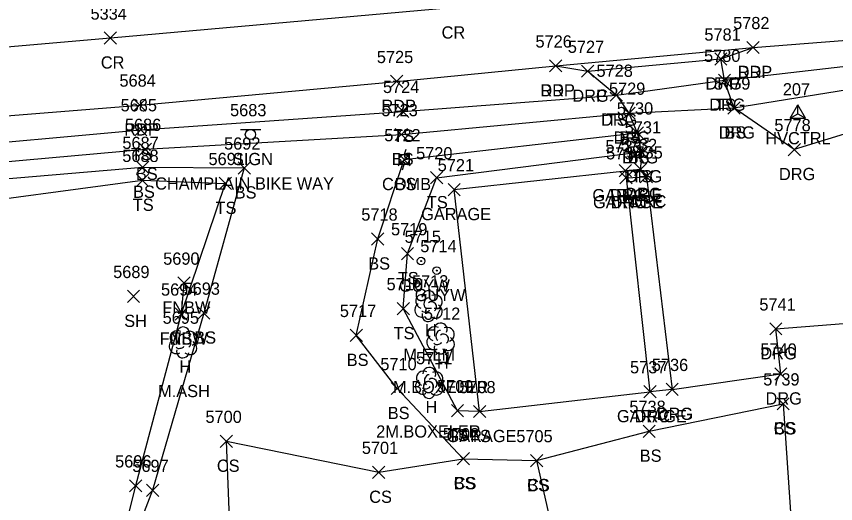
# Model space of a CAD drawing. Extents: x 1443912 to 1445411, y 621446 to 623693.
# Drawn here: x 1444474.8 to 1444608.9, y 622467.5 to 622547.2 of the extents above; entities that cross this region are included whole.
import ezdxf

# ---------------------------------------------------------------- set-up
doc = ezdxf.new("R2010")
doc.units = 0
for name, color, linetype in [('C_A', 7, 'Continuous'), ('C_I', 7, 'Continuous'), ('CPSM', 7, 'Continuous'), ('L_A', 7, 'Continuous'), ('L_C', 7, 'Continuous'), ('L_I', 7, 'Continuous'), ('L_TIC', 7, 'Continuous'), ('LBC', 7, 'Continuous'), ('LELB', 7, 'Continuous'), ('LFNC', 7, 'Continuous'), ('LTD', 7, 'Continuous'), ('P_A', 7, 'Continuous'), ('P_I', 7, 'Continuous'), ('P_TIC', 7, 'Continuous'), ('PET', 7, 'Continuous'), ('PRC', 7, 'Continuous'), ('R_A', 7, 'Continuous'), ('R_I', 7, 'Continuous'), ('R_TIC', 7, 'Continuous'), ('RDG', 7, 'Continuous'), ('RDP', 7, 'Continuous'), ('S_A', 7, 'Continuous'), ('S_C', 7, 'Continuous'), ('S_I', 7, 'Continuous'), ('SSGN', 7, 'Continuous'), ('U_A', 7, 'Continuous'), ('U_I', 7, 'Continuous'), ('UP', 7, 'Continuous'), ('UPGW', 7, 'Continuous')]:
    doc.layers.add(name, color=color, linetype=linetype)

msp = doc.modelspace()

# ---------------------------------------------------------------- linework, layer by layer
at = {"layer": 'CPSM'}
for p, q in [((1444601.47, 622530.55), (1444602.72, 622532.72)), ((1444603.97, 622530.55), (1444602.72, 622532.72)), ((1444602.72, 622531.27), (1444602.72, 622532.72)), ((1444601.47, 622530.55), (1444602.72, 622531.27)), ((1444602.72, 622531.27), (1444602.72, 622531.27)), ((1444602.72, 622531.27), (1444603.97, 622530.55)), ((1444601.47, 622530.55), (1444603.97, 622530.55))]:
    msp.add_line(p, q, dxfattribs=at)
at = {"layer": 'L_TIC'}
for points in [[(1444589.73, 622535.75), (1444591.73, 622537.75)], [(1444591.73, 622535.75), (1444589.73, 622537.75)], [(1444572.03, 622533.31), (1444574.03, 622535.31)], [(1444574.03, 622533.31), (1444572.03, 622535.31)], [(1444537.07, 622530.66), (1444539.07, 622532.66)], [(1444539.07, 622530.66), (1444537.07, 622532.66)], [(1444574.08, 622530.37), (1444576.08, 622532.37)], [(1444576.08, 622530.37), (1444574.08, 622532.37)], [(1444591.28, 622531.21), (1444593.28, 622533.21)], [(1444593.28, 622531.21), (1444591.28, 622533.21)], [(1444494.17, 622527.66), (1444496.17, 622529.66)], [(1444496.17, 622527.66), (1444494.17, 622529.66)], [(1444536.82, 622526.87), (1444538.82, 622528.87)], [(1444538.82, 622526.87), (1444536.82, 622528.87)], [(1444575.45, 622527.14), (1444577.45, 622529.14)], [(1444577.45, 622527.14), (1444575.45, 622529.14)], [(1444494.92, 622524.45), (1444496.92, 622526.45)], [(1444496.92, 622524.45), (1444494.92, 622526.45)], [(1444576.09, 622524.04), (1444578.09, 622526.04)], [(1444578.09, 622524.04), (1444576.09, 622526.04)], [(1444537.28, 622522.77), (1444539.28, 622524.77)], [(1444539.28, 622522.77), (1444537.28, 622524.77)], [(1444494.46, 622521.51), (1444496.46, 622523.51)], [(1444496.46, 622521.51), (1444494.46, 622523.51)], [(1444511.1, 622521.4), (1444513.1, 622523.4)], [(1444513.1, 622521.4), (1444511.1, 622523.4)], [(1444573.49, 622520.95), (1444575.49, 622522.95)], [(1444575.49, 622520.95), (1444573.49, 622522.95)], [(1444494.44, 622519.38), (1444496.44, 622521.38)], [(1444496.44, 622519.38), (1444494.44, 622521.38)], [(1444542.59, 622519.81), (1444544.59, 622521.81)], [(1444544.59, 622519.81), (1444542.59, 622521.81)], [(1444573.6, 622519.8), (1444575.6, 622521.8)], [(1444575.6, 622519.8), (1444573.6, 622521.8)], [(1444507.99, 622518.87), (1444509.99, 622520.87)], [(1444509.99, 622518.87), (1444507.99, 622520.87)], [(1444545.46, 622517.86), (1444547.46, 622519.86)], [(1444547.46, 622517.86), (1444545.46, 622519.86)], [(1444532.95, 622509.78), (1444534.95, 622511.78)], [(1444534.95, 622509.78), (1444532.95, 622511.78)], [(1444537.83, 622507.38), (1444539.83, 622509.38)], [(1444539.83, 622507.38), (1444537.83, 622509.38)], [(1444501.22, 622502.57), (1444503.22, 622504.57)], [(1444503.22, 622502.57), (1444501.22, 622504.57)], [(1444492.96, 622500.39), (1444494.96, 622502.39)], [(1444494.96, 622500.39), (1444492.96, 622502.39)], [(1444537.14, 622498.39), (1444539.14, 622500.39)], [(1444539.14, 622498.39), (1444537.14, 622500.39)], [(1444500.78, 622497.51), (1444502.78, 622499.51)], [(1444502.78, 622497.51), (1444500.78, 622499.51)], [(1444500.78, 622497.51), (1444502.78, 622499.51)], [(1444502.78, 622497.51), (1444500.78, 622499.51)], [(1444504.48, 622497.66), (1444506.48, 622499.66)], [(1444506.48, 622497.66), (1444504.48, 622499.66)], [(1444529.44, 622494.01), (1444531.44, 622496.01)], [(1444531.44, 622494.01), (1444529.44, 622496.01)], [(1444536.16, 622485.32), (1444538.16, 622487.32)], [(1444538.16, 622485.32), (1444536.16, 622487.32)], [(1444577.52, 622484.8), (1444579.52, 622486.8)], [(1444579.52, 622484.8), (1444577.52, 622486.8)], [(1444577.52, 622484.8), (1444579.52, 622486.8)], [(1444579.52, 622484.8), (1444577.52, 622486.8)], [(1444599.33, 622482.81), (1444601.33, 622484.81)], [(1444601.33, 622482.81), (1444599.33, 622484.81)], [(1444599.33, 622482.81), (1444601.33, 622484.81)], [(1444601.33, 622482.81), (1444599.33, 622484.81)], [(1444546.01, 622481.69), (1444548.01, 622483.69)], [(1444548.01, 622481.69), (1444546.01, 622483.69)], [(1444549.64, 622481.55), (1444551.64, 622483.55)], [(1444551.64, 622481.55), (1444549.64, 622483.55)], [(1444549.64, 622481.55), (1444551.64, 622483.55)], [(1444551.64, 622481.55), (1444549.64, 622483.55)], [(1444549.64, 622481.55), (1444551.64, 622483.55)], [(1444551.64, 622481.55), (1444549.64, 622483.55)], [(1444577.4, 622478.33), (1444579.4, 622480.33)], [(1444579.4, 622478.33), (1444577.4, 622480.33)], [(1444508.17, 622476.69), (1444510.17, 622478.69)], [(1444510.17, 622476.69), (1444508.17, 622478.69)], [(1444546.95, 622473.84), (1444548.95, 622475.84)], [(1444548.95, 622473.84), (1444546.95, 622475.84)], [(1444546.95, 622473.84), (1444548.95, 622475.84)], [(1444548.95, 622473.84), (1444546.95, 622475.84)], [(1444558.97, 622473.52), (1444560.97, 622475.52)], [(1444560.97, 622473.52), (1444558.97, 622475.52)], [(1444558.97, 622473.52), (1444560.97, 622475.52)], [(1444560.97, 622473.52), (1444558.97, 622475.52)], [(1444533.12, 622471.61), (1444535.12, 622473.61)], [(1444535.12, 622471.61), (1444533.12, 622473.61)], [(1444493.32, 622469.4), (1444495.32, 622471.4)], [(1444495.32, 622469.4), (1444493.32, 622471.4)], [(1444496.09, 622468.67), (1444498.09, 622470.67)], [(1444498.09, 622468.67), (1444496.09, 622470.67)]]:
    msp.add_lwpolyline(points, dxfattribs=at)
at = {"layer": 'LBC'}
for points in [[(1444550.64, 622482.55), (1444546.46, 622518.86), (1444574.49, 622521.95), (1444574.6, 622520.8), (1444578.52, 622485.8)], [(1444550.64, 622482.55), (1444578.52, 622485.8)]]:
    msp.add_lwpolyline(points, dxfattribs=at)
at = {"layer": 'LELB'}
for points in [[(1444421.11, 622504.89), (1444418.48, 622504.7), (1444415.25, 622506.32), (1444414.67, 622509.11), (1444420.34, 622517.15), (1444423.31, 622521.52), (1444460.25, 622525.5), (1444495.17, 622528.66), (1444538.07, 622531.66), (1444573.03, 622534.31), (1444590.73, 622536.75), (1444628.03, 622541.08), (1444675.64, 622543.57), (1444685.47, 622539.29), (1444694.59, 622531.08), (1444698.15, 622523.64), (1444697.28, 622513.58), (1444690.73, 622485.09), (1444685.42, 622456.27), (1444672.73, 622423.51)], [(1444409.34, 622487.42), (1444415.25, 622506.32), (1444423.16, 622515.73), (1444423.35, 622517.79), (1444427.35, 622519.19), (1444459.99, 622522.27), (1444495.92, 622525.45), (1444537.82, 622527.87), (1444575.08, 622531.37), (1444592.28, 622532.21), (1444627.77, 622537.94), (1444676.07, 622538.16), (1444684.23, 622530.22)], [(1444547.95, 622474.84), (1444537.16, 622486.32), (1444530.44, 622495.01), (1444533.95, 622510.78), (1444538.28, 622523.77), (1444576.45, 622528.14)], [(1444550.64, 622482.55), (1444547.01, 622482.69), (1444538.14, 622499.39), (1444538.83, 622508.38), (1444543.59, 622520.81), (1444577.09, 622525.04)], [(1444418.48, 622504.7), (1444424.76, 622515.07), (1444427.19, 622516.9), (1444460.05, 622519.54), (1444495.46, 622522.51), (1444512.1, 622522.4), (1444505.48, 622498.66), (1444497.09, 622469.67), (1444488.4, 622447.09)], [(1444421.11, 622504.89), (1444426.47, 622513.97), (1444461.29, 622515.82), (1444495.44, 622520.38), (1444508.99, 622519.87), (1444501.78, 622498.51)], [(1444559.97, 622474.52), (1444578.4, 622479.33), (1444600.33, 622483.81)], [(1444600.33, 622483.81), (1444602.3, 622454.83), (1444606, 622421.25)], [(1444510.46, 622445.35), (1444509.17, 622477.69), (1444534.12, 622472.61), (1444547.95, 622474.84), (1444559.97, 622474.52), (1444564.25, 622455.55), (1444566.33, 622435.56), (1444574.04, 622421.62)]]:
    msp.add_lwpolyline(points, dxfattribs=at)
at = {"layer": 'LFNC'}
msp.add_lwpolyline([(1444502.22, 622503.57), (1444501.78, 622498.51), (1444494.32, 622470.4), (1444488.4, 622447.09)], dxfattribs=at)
at = {"layer": 'LTD'}
for p, q in [((1444542.25, 622499.86), (1444542.25, 622499.86)), ((1444542.25, 622499.86), (1444542.25, 622499.86)), ((1444544.22, 622494.56), (1444544.22, 622494.56)), ((1444544.22, 622494.56), (1444544.22, 622494.56)), ((1444502.05, 622493.91), (1444502.05, 622493.91)), ((1444502.05, 622493.91), (1444502.05, 622493.91)), ((1444542.35, 622487.29), (1444542.35, 622487.29)), ((1444542.35, 622487.29), (1444542.35, 622487.29))]:
    msp.add_line(p, q, dxfattribs=at)
for centre in [(1444542.3, 622501.29), (1444502.1, 622495.35), (1444544.26, 622495.99), (1444542.4, 622488.73)]:
    msp.add_arc(centre, 1.05, 335.5272, 180.9563, dxfattribs=at)
for centre, major_axis, ratio, start_param, end_param in [((1444541.46, 622500.53), (1.21, -0.51), 0.895232, 1.570796, 4.712389), ((1444543.29, 622500.44), (-1.14, -0.48), 0.949671, 1.570796, 4.712389), ((1444541.17, 622499.15), (0.58, -1.04), 0.959034, 3.141593, 6.283185), ((1444542.04, 622500.32), (-0.208, -0.792), 0.645439, 3.141593, 6.283185), ((1444542.75, 622499.69), (-0.5, 0.667), 0.989748, 3.141593, 6.283185), ((1444543.25, 622499.03), (-1.09, 0.79), 0.841452, 1.570796, 4.712389), ((1444542.25, 622498.36), (0.26, 1.06), 0.942809, 1.570796, 4.712389), ((1444541.79, 622499.11), (-0.625, -0.083), 0.423636, 0, 3.141593), ((1444501.26, 622494.58), (1.21, -0.51), 0.895232, 1.570796, 4.712389), ((1444503.09, 622494.5), (-1.14, -0.48), 0.949671, 1.570796, 4.712389), ((1444543.42, 622495.23), (1.21, -0.51), 0.895232, 1.570796, 4.712389), ((1444544.01, 622495.02), (-0.208, -0.792), 0.645439, 3.141593, 6.283185), ((1444545.26, 622495.14), (-1.14, -0.48), 0.949671, 1.570796, 4.712389), ((1444501.84, 622494.37), (-0.208, -0.792), 0.645439, 3.141593, 6.283185), ((1444502.55, 622493.75), (-0.5, 0.667), 0.989748, 3.141593, 6.283185), ((1444543.13, 622493.85), (0.58, -1.04), 0.959034, 3.141593, 6.283185), ((1444544.72, 622494.39), (-0.5, 0.667), 0.989748, 3.141593, 6.283185), ((1444545.22, 622493.73), (-1.09, 0.79), 0.841452, 1.570796, 4.712389), ((1444500.97, 622493.2), (0.58, -1.04), 0.959034, 3.141593, 6.283185), ((1444501.59, 622493.16), (-0.625, -0.083), 0.423636, 0, 3.141593), ((1444503.05, 622493.08), (-1.09, 0.79), 0.841452, 1.570796, 4.712389), ((1444544.22, 622493.06), (0.26, 1.06), 0.942809, 1.570796, 4.712389), ((1444543.76, 622493.81), (-0.625, -0.083), 0.423636, 0, 3.141593), ((1444502.05, 622492.41), (0.26, 1.06), 0.942809, 1.570796, 4.712389), ((1444541.56, 622487.96), (1.21, -0.51), 0.895232, 1.570796, 4.712389), ((1444543.39, 622487.88), (-1.14, -0.48), 0.949671, 1.570796, 4.712389), ((1444542.14, 622487.75), (-0.208, -0.792), 0.645439, 3.141593, 6.283185), ((1444542.85, 622487.13), (-0.5, 0.667), 0.989748, 3.141593, 6.283185), ((1444541.27, 622486.59), (0.58, -1.04), 0.959034, 3.141593, 6.283185), ((1444541.89, 622486.54), (-0.625, -0.083), 0.423636, 0, 3.141593), ((1444543.35, 622486.46), (-1.09, 0.79), 0.841452, 1.570796, 4.712389), ((1444542.35, 622485.79), (0.26, 1.06), 0.942809, 1.570796, 4.712389)]:
    msp.add_ellipse(centre, major_axis=major_axis, ratio=ratio, start_param=start_param, end_param=end_param, dxfattribs=at)
at = {"layer": 'P_TIC'}
for points in [[(1444489.19, 622542.66), (1444491.19, 622544.66)], [(1444491.19, 622542.66), (1444489.19, 622544.66)], [(1444594.4, 622541.11), (1444596.4, 622543.11)], [(1444596.4, 622541.11), (1444594.4, 622543.11)], [(1444562.09, 622538.1), (1444564.09, 622540.1)], [(1444564.09, 622538.1), (1444562.09, 622540.1)], [(1444536.07, 622535.56), (1444538.07, 622537.56)], [(1444538.07, 622535.56), (1444536.07, 622537.56)], [(1444493.98, 622531.7), (1444495.98, 622533.7)], [(1444495.98, 622531.7), (1444493.98, 622533.7)]]:
    msp.add_lwpolyline(points, dxfattribs=at)
at = {"layer": 'PET'}
msp.add_lwpolyline([(1443922.89, 622481.78), (1443964.16, 622485.92), (1444013.47, 622490.18), (1444063.08, 622494.61), (1444083.54, 622496.56), (1444116.52, 622499.25), (1444168.09, 622503.58), (1444210.27, 622507.18), (1444250.99, 622510.56), (1444300.66, 622515.16), (1444342.9, 622518.95), (1444378.71, 622522.5), (1444430.26, 622526.78), (1444460.19, 622529.88), (1444494.98, 622532.7), (1444537.07, 622536.56), (1444563.09, 622539.1), (1444595.4, 622542.11), (1444628.15, 622544.68), (1444676.42, 622546.88), (1444682.73, 622544.1), (1444699.24, 622535.04), (1444703.98, 622527.2), (1444703.26, 622510.63)], dxfattribs=at)
at = {"layer": 'PRC'}
msp.add_lwpolyline([(1444719.77, 622561.99), (1444681.72, 622559.72), (1444650.83, 622557.58), (1444613.8, 622554.84), (1444583.05, 622552.28), (1444545.98, 622548.57), (1444490.19, 622543.66), (1444448.69, 622540.02), (1444415.77, 622536.99), (1444385.19, 622533.95), (1444342.42, 622530.03), (1444296.8, 622526.08), (1444247.95, 622521.6), (1444210.22, 622518.45), (1444165.33, 622514.18), (1444110.47, 622509.68), (1444063.9, 622505.59), (1444012.84, 622501.59), (1443966.33, 622497.17), (1443919.63, 622492.61)], dxfattribs=at)
at = {"layer": 'R_TIC'}
for points in [[(1444594.4, 622541.11), (1444596.4, 622543.11)], [(1444596.4, 622541.11), (1444594.4, 622543.11)], [(1444562.09, 622538.1), (1444564.09, 622540.1)], [(1444564.09, 622538.1), (1444562.09, 622540.1)], [(1444589.12, 622539.23), (1444591.12, 622541.23)], [(1444591.12, 622539.23), (1444589.12, 622541.23)], [(1444589.12, 622539.23), (1444591.12, 622541.23)], [(1444591.12, 622539.23), (1444589.12, 622541.23)], [(1444567.33, 622537.23), (1444569.33, 622539.23)], [(1444569.33, 622537.23), (1444567.33, 622539.23)], [(1444567.33, 622537.23), (1444569.33, 622539.23)], [(1444569.33, 622537.23), (1444567.33, 622539.23)], [(1444589.73, 622535.75), (1444591.73, 622537.75)], [(1444591.73, 622535.75), (1444589.73, 622537.75)], [(1444572.03, 622533.31), (1444574.03, 622535.31)], [(1444574.03, 622533.31), (1444572.03, 622535.31)], [(1444574.08, 622530.37), (1444576.08, 622532.37)], [(1444576.08, 622530.37), (1444574.08, 622532.37)], [(1444591.28, 622531.21), (1444593.28, 622533.21)], [(1444593.28, 622531.21), (1444591.28, 622533.21)], [(1444575.45, 622527.14), (1444577.45, 622529.14)], [(1444577.45, 622527.14), (1444575.45, 622529.14)], [(1444576.09, 622524.04), (1444578.09, 622526.04)], [(1444578.09, 622524.04), (1444576.09, 622526.04)], [(1444601.15, 622524.41), (1444603.15, 622526.41)], [(1444603.15, 622524.41), (1444601.15, 622526.41)], [(1444573.49, 622520.95), (1444575.49, 622522.95)], [(1444575.49, 622520.95), (1444573.49, 622522.95)], [(1444576, 622521.17), (1444578, 622523.17)], [(1444578, 622521.17), (1444576, 622523.17)], [(1444573.6, 622519.8), (1444575.6, 622521.8)], [(1444575.6, 622519.8), (1444573.6, 622521.8)], [(1444576.93, 622519.96), (1444578.93, 622521.96)], [(1444578.93, 622519.96), (1444576.93, 622521.96)], [(1444598.13, 622495.08), (1444600.13, 622497.08)], [(1444600.13, 622495.08), (1444598.13, 622497.08)], [(1444598.95, 622487.7), (1444600.95, 622489.7)], [(1444600.95, 622487.7), (1444598.95, 622489.7)], [(1444577.52, 622484.8), (1444579.52, 622486.8)], [(1444579.52, 622484.8), (1444577.52, 622486.8)], [(1444581.15, 622485.18), (1444583.15, 622487.18)], [(1444583.15, 622485.18), (1444581.15, 622487.18)], [(1444581.15, 622485.18), (1444583.15, 622487.18)], [(1444583.15, 622485.18), (1444581.15, 622487.18)]]:
    msp.add_lwpolyline(points, dxfattribs=at)
at = {"layer": 'RDG'}
for points in [[(1444582.15, 622486.18), (1444599.95, 622488.7), (1444599.13, 622496.08), (1444619.2, 622497.65), (1444627.44, 622505.17), (1444629.48, 622512.17), (1444628.88, 622524.63), (1444628.29, 622533.41), (1444602.15, 622525.41), (1444592.28, 622532.21), (1444590.73, 622536.75), (1444590.12, 622540.23)], [(1444568.33, 622538.23), (1444573.03, 622534.31), (1444575.08, 622531.37), (1444576.45, 622528.14), (1444577.09, 622525.04), (1444577, 622522.17), (1444574.49, 622521.95)]]:
    msp.add_lwpolyline(points, dxfattribs=at)
at = {"layer": 'RDP'}
for points in [[(1444563.09, 622539.1), (1444568.33, 622538.23), (1444590.12, 622540.23), (1444595.4, 622542.11)], [(1444574.6, 622520.8), (1444577.93, 622520.96), (1444582.15, 622486.18), (1444578.52, 622485.8)]]:
    msp.add_lwpolyline(points, dxfattribs=at)
at = {"layer": 'SSGN'}
for p, q in [((1444511.46, 622528.71), (1444514.8, 622528.71)), ((1444513.11, 622527.88), (1444513.11, 622527.88))]:
    msp.add_line(p, q, dxfattribs=at)
msp.add_circle((1444513.11, 622527.88), 0.833, dxfattribs=at)
at = {"layer": 'UP'}
for p, q in [((1444538.53, 622525.44), (1444538.28, 622524.61)), ((1444537.44, 622522.94), (1444537.44, 622524.61)), ((1444537.44, 622524.61), (1444539.11, 622524.61)), ((1444539.11, 622524.61), (1444539.11, 622522.94)), ((1444539.11, 622522.94), (1444537.44, 622522.94)), ((1444538.03, 622522.11), (1444538.28, 622522.94)), ((1444538.28, 622523.77), (1444538.28, 622523.77))]:
    msp.add_line(p, q, dxfattribs=at)
msp.add_circle((1444538.28, 622523.77), 0.833, dxfattribs=at)
at = {"layer": 'UPGW'}
for centre, radius in [((1444541.05, 622507.16), 0.625), ((1444541.05, 622507.16), 0.0833), ((1444543.62, 622505.62), 0.625), ((1444543.62, 622505.62), 0.0833)]:
    msp.add_circle(centre, radius, dxfattribs=at)

# ---------------------------------------------------------------- texts
at = {"layer": 'C_A'}
msp.add_text('HVCTRL', height=2, dxfattribs=at).set_placement((1444597.41, 622526.27))
at = {"layer": 'C_I'}
msp.add_text('207', height=2, dxfattribs=at).set_placement((1444600.27, 622534.27))
at = {"layer": 'L_A'}
for s, p in [('TS', (1444589.14, 622531.75)), ('TS', (1444571.44, 622529.31)), ('TS', (1444536.48, 622526.66)), ('BS', (1444573.52, 622526.37)), ('BS', (1444590.72, 622527.21)), ('TS', (1444493.58, 622523.66)), ('BS', (1444536.26, 622522.87)), ('BS', (1444574.89, 622523.14)), ('BS', (1444494.36, 622520.45)), ('TS', (1444575.49, 622520.04)), ('BS', (1444536.72, 622518.77)), ('BS', (1444493.9, 622517.51)), ('BS', (1444510.54, 622517.4)), ('GARAGE', (1444569.09, 622516.95)), ('TS', (1444493.85, 622515.38)), ('TS', (1444542, 622515.81)), ('GARAGE', (1444569.2, 622515.8)), ('TS', (1444507.4, 622514.87)), ('GARAGE', (1444541.06, 622513.86)), ('BS', (1444532.4, 622505.78)), ('TS', (1444537.24, 622503.38)), ('FNBW', (1444498.69, 622498.57)), ('SH', (1444492.45, 622496.39)), ('TS', (1444536.55, 622494.39)), ('H', (1444541.68, 622494.86)), ('FNBW', (1444498.25, 622493.51)), ('TS', (1444500.19, 622493.51)), ('BS', (1444503.92, 622493.66)), ('BS', (1444528.88, 622490.01)), ('H', (1444501.48, 622488.91)), ('H', (1444543.65, 622489.56)), ('H', (1444541.78, 622482.29)), ('BS', (1444535.6, 622481.32)), ('GARAGE', (1444573.12, 622480.8)), ('GARAGE', (1444573.12, 622480.8)), ('CS', (1444598.77, 622478.81)), ('BS', (1444598.77, 622478.81)), ('GARAGE', (1444545.23, 622477.55)), ('GARAGE', (1444545.23, 622477.55)), ('TS', (1444545.42, 622477.69)), ('TS', (1444549.05, 622477.55)), ('BS', (1444576.85, 622474.33)), ('CS', (1444507.62, 622472.69)), ('CS', (1444546.39, 622469.84)), ('BS', (1444546.39, 622469.84)), ('CS', (1444558.41, 622469.52)), ('BS', (1444558.41, 622469.52)), ('CS', (1444532.56, 622467.61))]:
    msp.add_text(s, height=2, dxfattribs=at).set_placement(p)
at = {"layer": 'L_C'}
for s, p in [('M.ELM', (1444538.16, 622490.86)), ('M.ASH', (1444498, 622484.91)), ('M.BOXELER', (1444536.46, 622485.56)), ('2M.BOXELER', (1444533.7, 622478.29))]:
    msp.add_text(s, height=2, dxfattribs=at).set_placement(p)
at = {"layer": 'L_I'}
for s, p in [('5780', (1444587.38, 622539.75)), ('5728', (1444569.77, 622537.31)), ('5724', (1444534.81, 622534.66)), ('5729', (1444571.81, 622534.37)), ('5779', (1444589.01, 622535.21)), ('5685', (1444491.86, 622531.66)), ('5723', (1444534.56, 622530.87)), ('5730', (1444573.1, 622531.14)), ('5686', (1444492.56, 622528.45)), ('5731', (1444574.39, 622528.04)), ('5722', (1444535.02, 622526.77)), ('5687', (1444492.15, 622525.51)), ('5692', (1444508.8, 622525.4)), ('5733', (1444571.23, 622524.95)), ('5688', (1444492.13, 622523.38)), ('5720', (1444540.24, 622523.81)), ('5734', (1444571.34, 622523.8)), ('5691', (1444506.25, 622522.87)), ('5721', (1444543.77, 622521.86)), ('5718', (1444531.26, 622513.78)), ('5719', (1444536.13, 622511.38)), ('5690', (1444498.83, 622506.57)), ('5689', (1444490.64, 622504.39)), ('5716', (1444535.4, 622502.39)), ('5713', (1444539.56, 622502.86)), ('5694', (1444498.47, 622501.51)), ('5694', (1444498.47, 622501.51)), ('5693', (1444502.17, 622501.66)), ('5717', (1444527.75, 622498.01)), ('5695', (1444498.74, 622496.91)), ('5712', (1444541.52, 622497.56)), ('5711', (1444540.22, 622490.29)), ('5710', (1444534.38, 622489.32)), ('5737', (1444575.26, 622488.8)), ('5737', (1444575.26, 622488.8)), ('5739', (1444597.06, 622486.81)), ('5739', (1444597.06, 622486.81)), ('5709', (1444543.67, 622485.69)), ('5708', (1444547.3, 622485.55)), ('5708', (1444547.3, 622485.55)), ('5708', (1444547.3, 622485.55)), ('5738', (1444575.15, 622482.33)), ('5700', (1444505.75, 622480.69)), ('5702', (1444544.61, 622477.84)), ('5702', (1444544.61, 622477.84)), ('5705', (1444556.64, 622477.52)), ('5705', (1444556.64, 622477.52)), ('5701', (1444531.35, 622475.61)), ('5696', (1444490.96, 622473.4)), ('5697', (1444493.78, 622472.67))]:
    msp.add_text(s, height=2, dxfattribs=at).set_placement(p)
at = {"layer": 'P_A'}
for s, p in [('CR', (1444544.41, 622543.57)), ('CR', (1444488.62, 622538.66)), ('RDP', (1444592.89, 622537.11)), ('RDP', (1444560.58, 622534.1)), ('RDP', (1444534.56, 622531.56)), ('RDP', (1444492.46, 622527.7))]:
    msp.add_text(s, height=2, dxfattribs=at).set_placement(p)
at = {"layer": 'P_I'}
for s, p in [('5334', (1444486.93, 622546.66)), ('5782', (1444592.14, 622545.11)), ('5726', (1444559.78, 622542.1)), ('5725', (1444533.81, 622539.56)), ('5684', (1444491.67, 622535.7))]:
    msp.add_text(s, height=2, dxfattribs=at).set_placement(p)
at = {"layer": 'R_A'}
for s, p in [('DRP', (1444592.89, 622537.11)), ('DRP', (1444560.58, 622534.1)), ('DRG', (1444587.61, 622535.23)), ('DRP', (1444587.61, 622535.23)), ('DRG', (1444565.82, 622533.23)), ('DRP', (1444565.82, 622533.23)), ('DRG', (1444588.22, 622531.75)), ('DRG', (1444570.52, 622529.31)), ('DRG', (1444572.57, 622526.37)), ('DRG', (1444589.77, 622527.21)), ('DRG', (1444573.94, 622523.14)), ('DRG', (1444574.57, 622520.04)), ('DRG', (1444599.64, 622520.41)), ('DRG', (1444571.98, 622516.95)), ('DRG', (1444574.49, 622517.17)), ('DRC', (1444572.09, 622515.8)), ('DRC', (1444575.42, 622515.96)), ('DRG', (1444596.61, 622491.08)), ('DRG', (1444597.44, 622483.7)), ('DRC', (1444576.01, 622480.8)), ('DRC', (1444579.64, 622481.18)), ('DRG', (1444579.64, 622481.18))]:
    msp.add_text(s, height=2, dxfattribs=at).set_placement(p)
at = {"layer": 'R_I'}
for s, p in [('5782', (1444592.14, 622545.11)), ('5726', (1444559.78, 622542.1)), ('5781', (1444587.43, 622543.23)), ('5781', (1444587.43, 622543.23)), ('5727', (1444565.07, 622541.23)), ('5727', (1444565.07, 622541.23)), ('5780', (1444587.38, 622539.75)), ('5728', (1444569.77, 622537.31)), ('5729', (1444571.81, 622534.37)), ('5779', (1444589.01, 622535.21)), ('5730', (1444573.1, 622531.14)), ('5731', (1444574.39, 622528.04)), ('5778', (1444598.89, 622528.41)), ('5733', (1444571.23, 622524.95)), ('5732', (1444573.74, 622525.17)), ('5734', (1444571.34, 622523.8)), ('5735', (1444574.67, 622523.96)), ('5741', (1444596.43, 622499.08)), ('5740', (1444596.6, 622491.7)), ('5737', (1444575.26, 622488.8)), ('5736', (1444578.83, 622489.18)), ('5736', (1444578.83, 622489.18))]:
    msp.add_text(s, height=2, dxfattribs=at).set_placement(p)
at = {"layer": 'S_A'}
msp.add_text('SIGN', height=2, dxfattribs=at).set_placement((1444510.25, 622522.86))
at = {"layer": 'S_C'}
msp.add_text('CHAMPLAIN BIKE WAY', height=2, dxfattribs=at).set_placement((1444497.51, 622518.86))
at = {"layer": 'S_I'}
msp.add_text('5683', height=2, dxfattribs=at).set_placement((1444509.78, 622530.86))
at = {"layer": 'U_A'}
for s, p in [('COMB', (1444534.66, 622518.77)), ('GUYW', (1444537.44, 622502.16)), ('GUYW', (1444540.01, 622500.62))]:
    msp.add_text(s, height=2, dxfattribs=at).set_placement(p)
at = {"layer": 'U_I'}
for s, p in [('5722', (1444535.02, 622526.77)), ('5715', (1444538.35, 622510.16)), ('5714', (1444540.92, 622508.62))]:
    msp.add_text(s, height=2, dxfattribs=at).set_placement(p)

doc.saveas('drawing.dxf')
